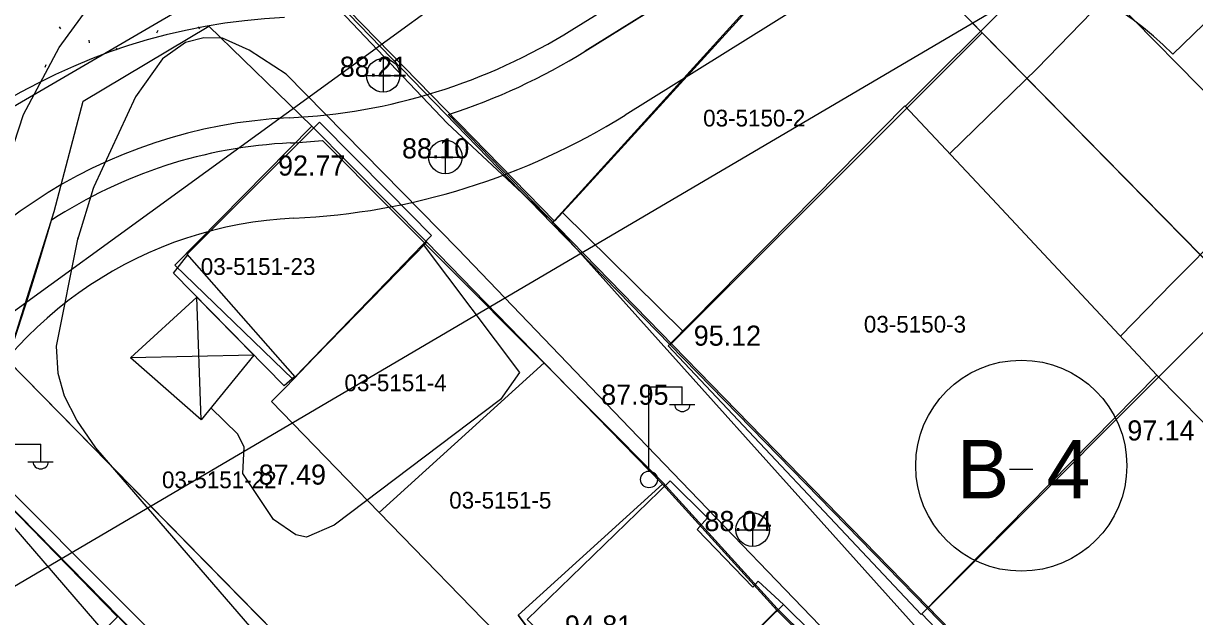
# Model space of a CAD drawing. Extents: x 412225 to 413380, y 4456471 to 4457189.
# Drawn here: x 412680.1 to 412750, y 4456566 to 4456601.4 of the extents above; entities that cross this region are included whole.
import ezdxf

# ---------------------------------------------------------------- set-up
doc = ezdxf.new("R2010")
doc.units = 0
for name, color, linetype in [('0_HALİHAZIR', 7, 'Continuous'), ('0_KADASTRO', 7, 'Continuous'), ('1_DÜZENLEME', 7, 'Continuous'), ('1_DÜZENLEME_SB', 7, 'Continuous'), ('1_PLAN_DEĞİŞİKLİĞİ_ONAMA_SINIRI', 7, 'Continuous'), ('HAT_ENERJI_NAKIL_HAT', 7, 'Continuous'), ('KST_ENERJI_NAKIL_HAT', 7, 'Continuous'), ('Level 27', 7, 'Continuous'), ('Level 28', 7, 'Continuous'), ('Level 29', 7, 'Continuous'), ('Level 34', 7, 'Continuous'), ('Level 54', 7, 'Continuous'), ('Level 62', 7, 'Continuous'), ('SEMBOL', 7, 'Continuous')]:
    doc.layers.add(name, color=color, linetype=linetype)

msp = doc.modelspace()

# ---------------------------------------------------------------- linework, layer by layer
at = {"layer": '0_HALİHAZIR'}
for p, q in [((412701.592, 4456597.28), (412701.592, 4456599.28)), ((412700.572, 4456598.27), (412702.572, 4456598.27)), ((412705.301, 4456592.407), (412705.301, 4456594.407)), ((412704.281, 4456593.397), (412706.281, 4456593.397)), ((412690.709, 4456577.725), (412690.466, 4456585.044)), ((412693.857, 4456581.584), (412686.496, 4456581.427)), ((412717.428, 4456574.684), (412717.428, 4456579.684)), ((412717.428, 4456579.684), (412719.428, 4456579.684)), ((412719.428, 4456578.684), (412719.428, 4456579.684)), ((412718.668, 4456578.644), (412720.168, 4456578.644)), ((412679.14, 4456576.26), (412681.14, 4456576.26)), ((412681.14, 4456575.26), (412681.14, 4456576.26)), ((412680.38, 4456575.22), (412681.88, 4456575.22)), ((412723.638, 4456570.155), (412723.638, 4456572.155)), ((412722.618, 4456571.145), (412724.618, 4456571.145))]:
    msp.add_line(p, q, dxfattribs=at)
for points in [[(412689.542, 4456591.474), (412772.54, 4456651.788)], [(412750.141, 4456609.246), (412744.111, 4456614.713), (412739.915, 4456618.432), (412736.527, 4456620.766), (412734.521, 4456621.985), (412733.699, 4456621.957), (412731.879, 4456621.651), (412728.15, 4456620.38), (412723.692, 4456618.441), (412717.772, 4456616.398), (412713.09, 4456615.064), (412707.955, 4456613.296), (412704.428, 4456611.683), (412699.598, 4456609.344), (412697.189, 4456607.714), (412696.687, 4456607.213), (412696.518, 4456606.356), (412696.53, 4456605.584), (412696.65, 4456605.224), (412696.889, 4456604.636), (412697.374, 4456604.018), (412697.86, 4456603.385), (412705.39, 4456595.441), (412709.888, 4456591.235)], [(412732.74, 4456596.443), (412745.392, 4456609.087), (412734.35, 4456620.053), (412731.772, 4456621.018)], [(412710.193, 4456591.232), (412697.09, 4456604.678), (412712.587, 4456613.83), (412723.245, 4456602.103), (412713.288, 4456591.196)], [(412745.303, 4456609.175), (412746.74, 4456607.634), (412747.245, 4456606.771), (412747.371, 4456606.066), (412747.262, 4456605.62), (412747.15, 4456605.454), (412740.592, 4456598.701), (412735.381, 4456593.616)], [(412678.673, 4456591.601), (412680.116, 4456595.955), (412682.244, 4456599.947), (412685.047, 4456603.818)], [(412702.709, 4456591.32), (412695.794, 4456598.357), (412693.571, 4456599.787), (412691.999, 4456600.503), (412690.88, 4456600.536), (412689.783, 4456600.241), (412688.417, 4456599.268), (412686.79, 4456597.008), (412684.305, 4456591.63), (412684.276, 4456591.535)], [(412727.349, 4456591.031), (412732.713, 4456596.472), (412737.912, 4456590.907)], [(412693.7, 4456591.425), (412697.774, 4456595.491), (412701.885, 4456591.329)], [(412568.07, 4456503.2), (412689.542, 4456591.474)], [(412684.276, 4456591.535), (412683.336, 4456588.464)], [(412701.885, 4456591.329), (412704.464, 4456588.718), (412696.32, 4456580.282), (412689.885, 4456587.617), (412693.7, 4456591.425)], [(412706.058, 4456587.912), (412702.709, 4456591.32)], [(412709.888, 4456591.235), (412711.563, 4456589.67)], [(412713.288, 4456591.196), (412711.808, 4456589.575), (412710.193, 4456591.232)], [(412737.912, 4456590.907), (412747.741, 4456580.387), (412733.684, 4456566.095), (412718.59, 4456582.146), (412727.349, 4456591.031)], [(412719.451, 4456583.019), (412712.278, 4456590.089)], [(412771.155, 4456531.928), (412770.074, 4456529.55), (412768.538, 4456530.535), (412753.789, 4456544.124), (412733.621, 4456565.065), (412711.563, 4456589.67)], [(412751.828, 4456589.067), (412748.653, 4456585.881), (412745.572, 4456582.709)], [(412730.288, 4456511.351), (412733.501, 4456525.022), (412733.532, 4456525.717), (412733.431, 4456527.104), (412733.312, 4456527.823), (412732.876, 4456528.74), (412731.294, 4456530.548), (412713.777, 4456544.91), (412694.121, 4456564.827), (412684.433, 4456576.054), (412683.291, 4456577.693), (412682.561, 4456579.136), (412682.187, 4456580.49), (412682.082, 4456582.122), (412683.379, 4456588.605)], [(412703.956, 4456588.192), (412709.721, 4456580.536), (412708.58, 4456578.933), (412698.643, 4456571.43), (412697, 4456570.709), (412696.373, 4456570.85), (412695.025, 4456571.762), (412693.2, 4456574.514), (412693.275, 4456576.087), (412692.908, 4456576.865), (412691.287, 4456578.434)], [(412760.718, 4456481.134), (412766.566, 4456497.487), (412769.861, 4456508.564), (412769.885, 4456509.805), (412769.597, 4456511.831), (412769.038, 4456513.675), (412767.797, 4456521.368), (412767.644, 4456523.561), (412767.321, 4456525.177), (412744.171, 4456548.282), (412731.237, 4456561.704), (412716.304, 4456577.23), (412706.034, 4456587.937)], [(412696.298, 4456580.308), (412695.665, 4456579.74), (412689.057, 4456586.481), (412689.928, 4456587.568)], [(412707.279, 4456512.579), (412681.07, 4456539.882), (412666.691, 4456554.375), (412671.456, 4456564.508), (412679.518, 4456573.325), (412696.363, 4456556.411), (412720.214, 4456532.704), (412727.998, 4456527.942), (412728.331, 4456527.58), (412728.486, 4456527.256), (412723.948, 4456509.495), (412717.044, 4456483.009), (412717.044, 4456483.009), (412706.118, 4456485.723), (412679.506, 4456493.262)]]:
    msp.add_lwpolyline(points, dxfattribs=at)
for points in [[(412693.857, 4456581.584), (412690.709, 4456577.725), (412686.496, 4456581.427), (412690.466, 4456585.044)], [(412765, 4456563.724), (412765.325, 4456563.294), (412763.628, 4456558.011), (412765.666, 4456555.742), (412754.532, 4456544.32), (412733.724, 4456566.136), (412747.741, 4456580.387), (412751.774, 4456576.277), (412751.971, 4456576.535), (412761.743, 4456566.984)], [(412710.167, 4456565.795), (412717.023, 4456558.8), (412718.233, 4456559.604), (412725.469, 4456566.698), (412723.946, 4456568.094), (412723.632, 4456567.734), (412720.306, 4456571.165), (412720.934, 4456571.876), (412718.699, 4456574.067)], [(412679.539, 4456571.303), (412684.964, 4456564.994), (412682.827, 4456563.216), (412677.299, 4456557.57), (412671.844, 4456551.781), (412667.806, 4456555.875), (412671.345, 4456563.53)], [(412725.469, 4456566.698), (412732.414, 4456559.831), (412723.569, 4456551.126), (412721.478, 4456552.829), (412723.153, 4456554.923), (412718.233, 4456559.604)]]:
    msp.add_lwpolyline(points, close=True, dxfattribs=at)
for centre, radius in [((412701.576, 4456598.288), 1), ((412705.286, 4456593.415), 1), ((412717.438, 4456574.16), 0.5), ((412723.622, 4456571.163), 1)]:
    msp.add_circle(centre, radius, dxfattribs=at)
for centre in [(412719.428, 4456578.688), (412681.14, 4456575.264)]:
    msp.add_arc(centre, 0.474, 184.83843, 355.14641, dxfattribs=at)
at = {"layer": '0_KADASTRO'}
for points in [[(412696.99, 4456604.58), (412714.592, 4456615.046), (412716.861, 4456615.82), (412720.007, 4456615.844), (412723.001, 4456614.876), (412724.966, 4456613.433), (412729.352, 4456608.962), (412711.65, 4456589.44)], [(412711.65, 4456589.44), (412729.352, 4456608.962), (412737.325, 4456600.835), (412718.71, 4456582.201)], [(412679.158, 4456581.277), (412681.941, 4456590.16), (412683.665, 4456596.75), (412691.181, 4456601.215), (412697.313, 4456595.247), (412689.146, 4456586.961), (412696.196, 4456580.12), (412695.768, 4456579.675), (412694.917, 4456578.81), (412701.346, 4456572.18), (412708.911, 4456564.379), (412702.12, 4456557.86), (412699.218, 4456560.819)], [(412718.71, 4456582.201), (412737.325, 4456600.835), (412752.722, 4456585.141), (412734.06, 4456566.46)], [(412689.146, 4456586.961), (412697.313, 4456595.247), (412704.184, 4456588.318), (412697.484, 4456581.456), (412696.196, 4456580.12)], [(412694.917, 4456578.81), (412695.768, 4456579.675), (412697.484, 4456581.456), (412704.184, 4456588.318), (412711.183, 4456581.129), (412701.346, 4456572.18)], [(412734.06, 4456566.46), (412752.722, 4456585.141), (412771.088, 4456566.42), (412772.061, 4456565.364), (412773.615, 4456563.41), (412754.98, 4456544.87)], [(412701.346, 4456572.18), (412711.183, 4456581.129), (412718.24, 4456573.88), (412709.631, 4456566.048), (412710.062, 4456565.484), (412708.911, 4456564.379)], [(412668.301, 4456555.377), (412671.851, 4456563.353), (412674.77, 4456569.774), (412676.003, 4456572.767), (412676.875, 4456575.039), (412685.716, 4456565.957), (412671.56, 4456551.91)], [(412709.631, 4456566.048), (412718.24, 4456573.88), (412725.07, 4456566.36), (412716.668, 4456557.916), (412712.004, 4456562.941), (412710.062, 4456565.484)], [(412716.668, 4456557.916), (412725.07, 4456566.36), (412732.21, 4456559.29), (412723.934, 4456551.069), (412721.715, 4456553.277)]]:
    msp.add_lwpolyline(points, close=True, dxfattribs=at)
at = {"layer": '1_DÜZENLEME'}
for p, q in [((412712.843, 4456601.007), (412723.077, 4456607.385)), ((412713.637, 4456599.734), (412723.871, 4456606.112)), ((412682.251, 4456601.177), (412682.322, 4456601.07)), ((412688.079, 4456600.832), (412688.151, 4456600.992)), ((412690.544, 4456601.177), (412690.615, 4456601.07)), ((412684.009, 4456600.386), (412684.027, 4456600.226)), ((412685.639, 4456599.916), (412685.709, 4456599.809)), ((412681.402, 4456598.772), (412681.474, 4456598.932))]:
    msp.add_line(p, q, dxfattribs=at)
for centre, radius, start, end in [((412697.381, 4456565.782), 36, 92.68897, 152.63559), ((412694.331, 4456630.711), 35, 272.68897, 301.93209), ((412694.331, 4456630.711), 36.5, 287.76262, 301.93209), ((412697.381, 4456565.782), 30, 92.68897, 154.68341), ((412697.381, 4456565.782), 28.5, 92.68897, 123.18319), ((412694.331, 4456630.711), 36.5, 272.68897, 275.71436)]:
    msp.add_arc(centre, radius, start, end, dxfattribs=at)
at = {"layer": '1_DÜZENLEME_SB'}
for p, q in [((412712.843, 4456601.007), (412723.077, 4456607.385)), ((412713.637, 4456599.734), (412723.871, 4456606.112)), ((412682.251, 4456601.177), (412682.322, 4456601.07)), ((412688.079, 4456600.832), (412688.151, 4456600.992)), ((412690.544, 4456601.177), (412690.615, 4456601.07)), ((412684.009, 4456600.386), (412684.027, 4456600.226)), ((412685.639, 4456599.916), (412685.709, 4456599.809)), ((412681.402, 4456598.772), (412681.474, 4456598.932))]:
    msp.add_line(p, q, dxfattribs=at)
for centre, radius, start, end in [((412697.381, 4456565.782), 36, 92.68897, 152.63559), ((412694.331, 4456630.711), 35, 272.68897, 301.93209), ((412694.331, 4456630.711), 36.5, 287.76262, 301.93209), ((412697.381, 4456565.782), 30, 92.68897, 154.68341), ((412697.381, 4456565.782), 28.5, 92.68897, 123.18319), ((412694.331, 4456630.711), 36.5, 272.68897, 275.71436)]:
    msp.add_arc(centre, radius, start, end, dxfattribs=at)
at = {"layer": '1_PLAN_DEĞİŞİKLİĞİ_ONAMA_SINIRI'}
msp.add_line((412726.251, 4456602.293), (412716.017, 4456595.915), dxfattribs=at)
msp.add_lwpolyline([(412757.759, 4456609.379), (412752.996, 4456603.73), (412748.69, 4456599.552)], dxfattribs=at)
for centre, radius, start, end in [((412735.771, 4456587.017), 18, 44.13638, 121.93209), ((412694.331, 4456630.711), 41, 272.68897, 301.93209), ((412697.381, 4456565.782), 24, 92.68897, 154.68341)]:
    msp.add_arc(centre, radius, start, end, dxfattribs=at)
at = {"layer": 'HAT_ENERJI_NAKIL_HAT'}
msp.add_line((412487.487, 4456484.365), (412772.521, 4456650.705), dxfattribs=at)
at = {"layer": 'KST_ENERJI_NAKIL_HAT'}
msp.add_line((412801.671, 4456639.586), (412536.778, 4456483.796), dxfattribs=at)
at = {"layer": 'Level 27'}
for p, q in [((412710.523, 4456590.729), (412705.467, 4456595.951)), ((412697.966, 4456594.392), (412718.262, 4456573.982)), ((412734.082, 4456566.562), (412710.523, 4456590.729)), ((412711.003, 4456548.816), (412679.159, 4456581.279)), ((412676.886, 4456575.028), (412706.712, 4456544.622)), ((412718.262, 4456573.982), (412725.092, 4456566.462)), ((412725.092, 4456566.462), (412732.232, 4456559.392)), ((412755.002, 4456544.972), (412734.082, 4456566.562))]:
    msp.add_line(p, q, dxfattribs=at)
at = {"layer": 'Level 28'}
for p, q in [((412681.59, 4456588.96), (412681.782, 4456589.635)), ((412681.015, 4456587.029), (412681.59, 4456588.96)), ((412680.419, 4456585.105), (412681.015, 4456587.029)), ((412679.8, 4456583.189), (412680.419, 4456585.105))]:
    msp.add_line(p, q, dxfattribs=at)
at = {"layer": 'Level 29'}
msp.add_line((412729.643, 4456608.666), (412771.088, 4456566.42), dxfattribs=at)
at = {"layer": 'Level 34'}
for points in [[(412771.088, 4456566.42), (412729.643, 4456608.666)], [(412723.871, 4456606.112), (412713.637, 4456599.734)], [(412705.467, 4456595.951), (412710.523, 4456590.729), (412734.082, 4456566.562), (412755.002, 4456544.972), (412768.682, 4456531.202), (412778.578, 4456550.312), (412776.797, 4456556.59), (412776.362, 4456557.958), (412775.843, 4456559.297), (412775.241, 4456560.6), (412774.559, 4456561.863), (412773.8, 4456563.081), (412772.966, 4456564.25), (412772.061, 4456565.364), (412771.088, 4456566.42)]]:
    msp.add_lwpolyline(points, dxfattribs=at)
msp.add_arc((412694.331, 4456630.711), 36.5, 287.76262, 301.93209, dxfattribs=at)
at = {"layer": 'Level 54'}
for points in [[(412697.966, 4456594.392), (412718.262, 4456573.982), (412725.092, 4456566.462), (412732.232, 4456559.392), (412739.252, 4456552.402), (412746.462, 4456545.382), (412765.602, 4456525.592), (412757.942, 4456510.178), (412766.508, 4456501.131), (412762.962, 4456491.562), (412760.062, 4456483.992), (412759.039, 4456481.227)], [(412724.145, 4456481.63), (412732.752, 4456515.572), (412735.292, 4456525.852), (412734.702, 4456528.332), (412732.122, 4456531.102), (412724.352, 4456537.452), (412716.532, 4456543.139), (412711.003, 4456548.816), (412679.159, 4456581.279), (412679.8, 4456583.189), (412680.419, 4456585.105), (412681.015, 4456587.029), (412681.59, 4456588.96), (412681.782, 4456589.635)]]:
    msp.add_lwpolyline(points, dxfattribs=at)
msp.add_lwpolyline([(412668.221, 4456555.588), (412676.886, 4456575.028), (412706.712, 4456544.622), (412712.289, 4456538.896), (412706.945, 4456520.429), (412703.478, 4456519.376), (412692.572, 4456530.562), (412686.092, 4456537.042), (412678.422, 4456544.832), (412671.582, 4456552.012)], close=True, dxfattribs=at)
at = {"layer": 'Level 62'}
msp.add_line((412737.183, 4456610.976), (412776.085, 4456571.322), dxfattribs=at)
at = {"layer": 'SEMBOL'}
msp.add_line((412738.952, 4456574.774), (412740.352, 4456574.774), dxfattribs=at)
msp.add_circle((412739.652, 4456574.982), 6.3, dxfattribs=at)

# ---------------------------------------------------------------- texts
at = {"layer": '0_HALİHAZIR'}
for s, height, p in [('88.21', 1.2, (412698.987, 4456598.2)), ('03-5150-2', 1, (412720.67, 4456595.234)), ('88.10', 1.2, (412702.7, 4456593.328)), ('92.77', 1.2, (412695.306, 4456592.302)), ('03-5151-23', 1, (412690.693, 4456586.373)), ('03-5150-3', 1, (412730.261, 4456582.926)), ('95.12', 1.2, (412720.111, 4456582.146)), ('03-5151-4', 1, (412699.267, 4456579.426)), ('87.95', 1.2, (412714.586, 4456578.62)), ('97.14', 1.2, (412745.981, 4456576.486)), ('03-5151-22', 1, (412688.377, 4456573.636)), ('87.49', 1.2, (412694.148, 4456573.85)), ('03-5151-5', 1, (412705.519, 4456572.42)), ('88.04', 1.2, (412720.749, 4456571.075)), ('94.81', 1.2, (412712.42, 4456564.841))]:
    msp.add_text(s, height=height, dxfattribs=at).set_placement(p)
at = {"layer": '0_KADASTRO'}
for s, p in [('03-5150-2', (412720.67, 4456595.234)), ('03-5151-23', (412690.693, 4456586.373)), ('03-5150-3', (412730.261, 4456582.926)), ('03-5151-4', (412699.267, 4456579.426)), ('03-5151-22', (412688.377, 4456573.636)), ('03-5151-5', (412705.519, 4456572.42))]:
    msp.add_text(s, height=1, dxfattribs=at).set_placement(p)
at = {"layer": 'SEMBOL'}
for s, p in [('B', (412735.808, 4456573.024)), ('4', (412741.16, 4456573.024))]:
    msp.add_text(s, height=3.5, dxfattribs=at).set_placement(p)

doc.saveas('drawing.dxf')
